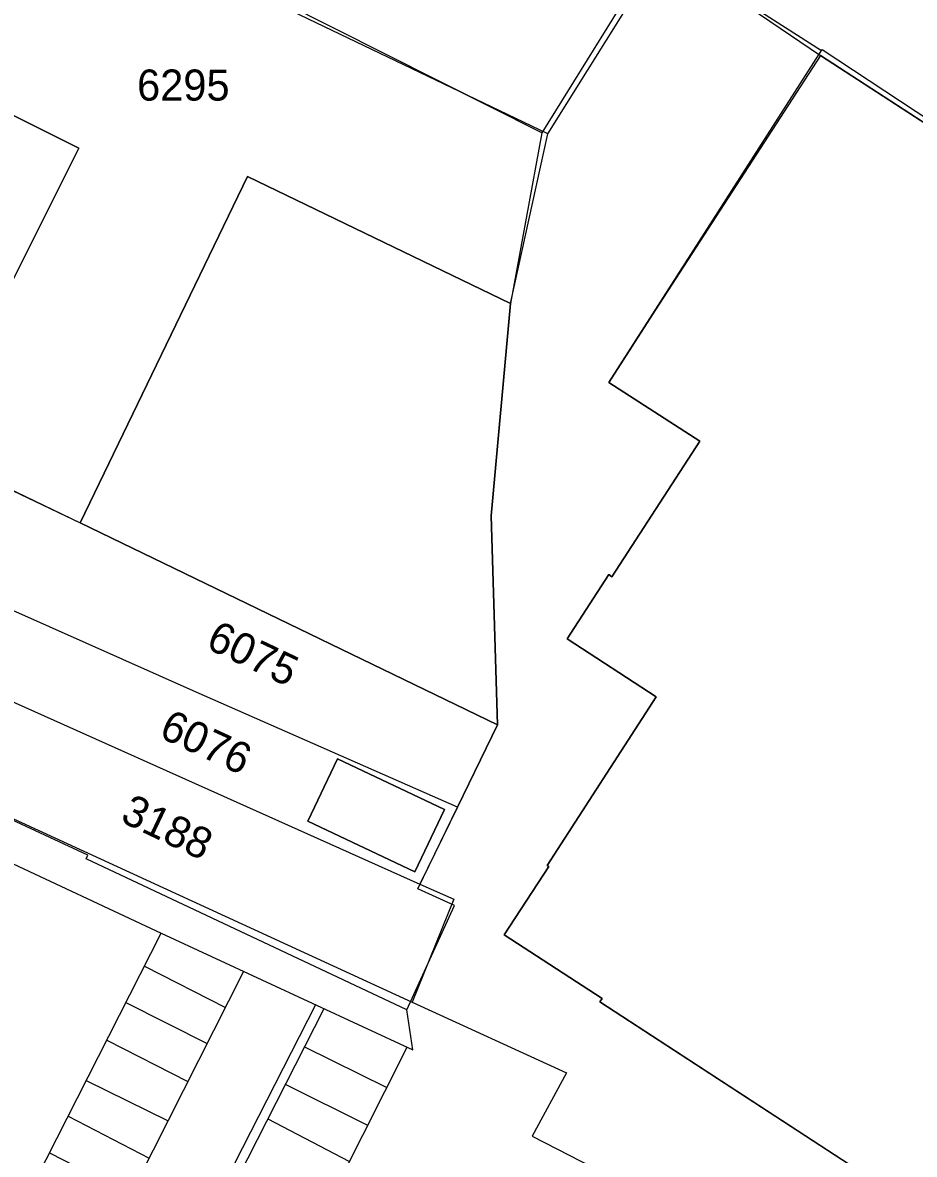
# Model space of a CAD drawing. Extents: x 148816 to 151297, y 399515 to 402500.
# Drawn here: x 150425.7 to 150477.3, y 399681.9 to 399747.3 of the extents above; entities that cross this region are included whole.
import ezdxf

# ---------------------------------------------------------------- set-up
doc = ezdxf.new("R2010")
doc.units = 0
for name, color, linetype in [('B01 Hoofdgebouw  [T] Norm', 7, 'Continuous'), ('B01 hoofgebouw', 7, 'Continuous'), ('G01 perceelsgrens', 7, 'Continuous'), ('T04 Haag heg  [D] Gem', 7, 'Continuous'), ('V00 Kant verharding algemeen  [T] Norm', 7, 'Continuous'), ('V00 Kant verharding algemeen secundair  [T] Gem', 7, 'Continuous'), ('Z01 perceelnummer', 7, 'Continuous')]:
    doc.layers.add(name, color=color, linetype=linetype)

msp = doc.modelspace()

# ---------------------------------------------------------------- linework, layer by layer
at = {"layer": 'B01 Hoofdgebouw  [T] Norm'}
for p, q in [((150416.44, 399746.34), (150428.99, 399740.08)), ((150428.99, 399740.08), (150423.39, 399728.87)), ((150429.07, 399718.4), (150438.76, 399738.44)), ((150438.76, 399738.44), (150453.98, 399731.08)), ((150453.98, 399731.08), (150452.86, 399718.81)), ((150464.94, 399723.13), (150459.67, 399726.52)), ((150459.85, 399715.28), (150464.94, 399723.13)), ((150453.23, 399706.71), (150429.07, 399718.4)), ((150452.86, 399718.81), (150453.23, 399706.71)), ((150457.25, 399711.68), (150459.67, 399715.4)), ((150459.67, 399715.4), (150459.85, 399715.28)), ((150462.41, 399708.32), (150457.25, 399711.68)), ((150456.1, 399698.57), (150462.41, 399708.32)), ((150442.25, 399701.13), (150443.96, 399704.74)), ((150443.96, 399704.74), (150450.16, 399701.81)), ((150450.16, 399701.81), (150448.45, 399698.2)), ((150448.45, 399698.2), (150442.25, 399701.13)), ((150453.62, 399694.55), (150456.2, 399698.51)), ((150456.2, 399698.51), (150456.1, 399698.57)), ((150459.28, 399690.87), (150453.62, 399694.55)), ((150459.14, 399690.69), (150459.28, 399690.87)), ((150488.05, 399671.85), (150459.14, 399690.69))]:
    msp.add_line(p, q, dxfattribs=at)
msp.add_lwpolyline([(150459.67, 399726.52), (150472.006, 399745.791), (150500, 399727.327)], dxfattribs=at)
at = {"layer": 'B01 hoofgebouw'}
for points in [[(150416.44, 399746.34), (150410.85, 399735.13), (150423.39, 399728.87), (150428.99, 399740.08), (150416.44, 399746.34)], [(150512.67, 399718.98), (150471.925, 399745.43), (150462.37, 399730.72)], [(150429.07, 399718.4), (150453.23, 399706.71), (150452.86, 399718.81), (150453.98, 399731.08), (150438.76, 399738.44), (150429.07, 399718.4)], [(150462.37, 399730.72), (150459.67, 399726.52), (150464.94, 399723.13), (150459.85, 399715.28), (150459.67, 399715.4), (150457.25, 399711.68), (150462.41, 399708.32), (150456.1, 399698.57), (150456.2, 399698.51), (150453.62, 399694.55), (150459.28, 399690.87), (150459.14, 399690.69), (150488.05, 399671.85), (150516.861, 399716.26), (150512.67, 399718.98)], [(150448.45, 399698.2), (150450.16, 399701.81), (150443.96, 399704.74), (150442.25, 399701.13), (150448.45, 399698.2)]]:
    msp.add_lwpolyline(points, dxfattribs=at)
at = {"layer": 'G01 perceelsgrens'}
for points in [[(150455.79, 399740.962), (150431.714, 399753.09), (150428.901, 399754.5), (150420.372, 399758.806)], [(150462.515, 399751.819), (150455.79, 399740.962)], [(150462.515, 399751.819), (150471.925, 399745.43), (150482.015, 399738.88)], [(150455.79, 399740.962), (150453.98, 399731.08), (150452.86, 399718.81), (150453.23, 399706.71)], [(150405.604, 399729.605), (150429.07, 399718.4), (150453.23, 399706.71)], [(150450.909, 399701.942), (150435.79, 399708.599), (150418.798, 399716.153), (150402.927, 399724.266)], [(150400.637, 399719.7), (150411.408, 399714.348), (150415.83, 399712.23), (150448.74, 399697.486)], [(150397.885, 399714.212), (150409.325, 399708.664), (150422.051, 399702.72), (150448.296, 399690.663)], [(150453.23, 399706.71), (150450.909, 399701.942)], [(150450.909, 399701.942), (150448.74, 399697.486)], [(150448.74, 399697.486), (150450.689, 399696.613), (150448.296, 399690.663)], [(150448.296, 399690.663), (150457.221, 399686.564), (150455.237, 399682.917), (150487.033, 399666.571), (150477.249, 399647.314), (150498.992, 399636.38), (150497.463, 399633.283), (150521.02, 399621.13)]]:
    msp.add_lwpolyline(points, dxfattribs=at)
at = {"layer": 'T04 Haag heg  [D] Gem'}
for points in [[(150462.731, 399751.642), (150471.968, 399745.731)], [(150453.98, 399731.08), (150456.145, 399740.91), (150437.174, 399750)], [(150456.145, 399740.91), (150461.833, 399750)]]:
    msp.add_lwpolyline(points, dxfattribs=at)
at = {"layer": 'V00 Kant verharding algemeen  [T] Norm'}
for p, q in [((150407.65, 399728.68), (150429.07, 399718.4)), ((150448.61, 399697.22), (150453.23, 399706.71)), ((150429.52, 399699.17), (150415.58, 399705.62)), ((150421.59, 399700.34), (150433.76, 399694.65)), ((150429.43, 399698.96), (150429.52, 399699.17)), ((150447.98, 399690.21), (150429.43, 399698.96)), ((150450.73, 399696.25), (150448.61, 399697.22)), ((150447.98, 399690.21), (150450.73, 399696.25)), ((150421.68, 399670.9), (150433.76, 399694.65)), ((150433.76, 399694.65), (150448.328, 399687.913)), ((150442.688, 399690.508), (150432.491, 399670.56)), ((150448.328, 399687.913), (150447.98, 399690.21))]:
    msp.add_line(p, q, dxfattribs=at)
at = {"layer": 'V00 Kant verharding algemeen secundair  [T] Gem'}
for p, q in [((150438.533, 399692.429), (150426.421, 399668.502)), ((150432.792, 399692.746), (150437.483, 399690.353)), ((150431.72, 399690.639), (150436.425, 399688.265)), ((150430.612, 399688.46), (150435.311, 399686.064)), ((150447.98, 399688.031), (150437.772, 399667.866)), ((150442.053, 399688.087), (150446.813, 399685.728)), ((150429.426, 399686.13), (150434.164, 399683.798)), ((150440.944, 399685.909), (150445.708, 399683.548)), ((150428.38, 399684.073), (150433.068, 399681.632)), ((150427.293, 399681.935), (150432.015, 399679.553))]:
    msp.add_line(p, q, dxfattribs=at)
for points in [[(150443.166, 399690.273), (150433.236, 399670.765), (150437.983, 399668.321)], [(150439.929, 399683.914), (150444.63, 399681.456)]]:
    msp.add_lwpolyline(points, dxfattribs=at)

# ---------------------------------------------------------------- texts
at = {"layer": 'Z01 perceelnummer'}
msp.add_text('6295', height=1.8, dxfattribs=at).set_placement((150432.368, 399742.826))
for s, rotation, p in [('6075', 334.61826, (150436.28, 399711.179)), ('6076', 335.17686, (150433.564, 399706.025)), ('3188', 334.49443, (150431.326, 399701.142))]:
    msp.add_text(s, height=1.8, rotation=rotation, dxfattribs=at).set_placement(p)

doc.saveas('drawing.dxf')
